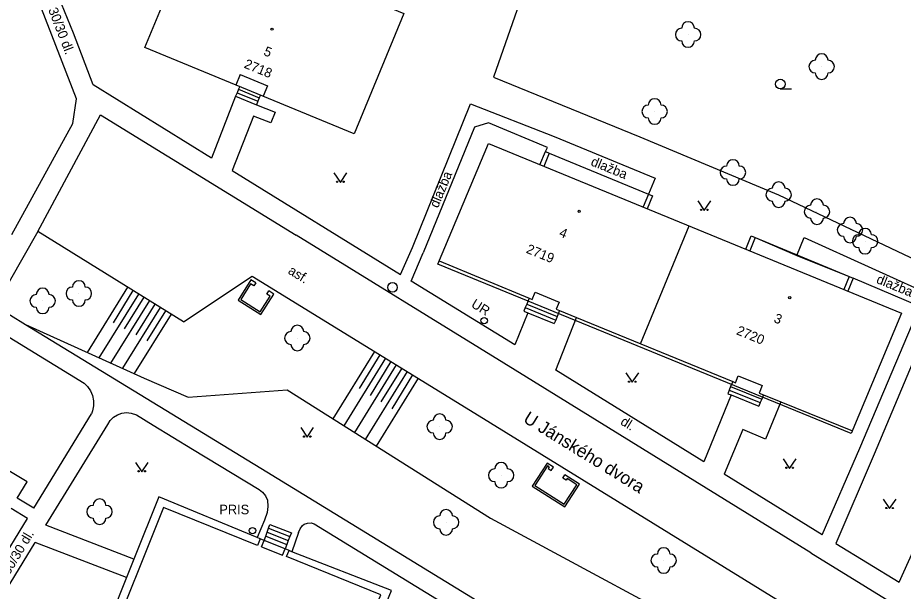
# Model space of a CAD drawing. Extents: x -584400 to -581602, y -1210894 to -1208793.
# Drawn here: x -582480.2 to -582410.9, y -1209985.8 to -1209940.8 of the extents above; entities that cross this region are included whole.
import ezdxf

# ---------------------------------------------------------------- set-up
doc = ezdxf.new("R2010")
doc.units = 0
for name, color, linetype in [('BUDOVY_MĚŘ', 7, 'Continuous'), ('MAP_ZN_BP', 7, 'Continuous'), ('NÁZVY_ULIC_TOK_SMĚR', 7, 'Continuous'), ('POMOC_POPIS', 7, 'Continuous'), ('ROZHRANÍ_PLOCH', 7, 'Continuous'), ('VÝŠKOPIS', 7, 'Continuous'), ('ZELEŇ', 7, 'Continuous'), ('ZN_BUDOV', 7, 'Continuous'), ('ZN_DOPLŇKOVÉ', 7, 'Continuous'), ('ZN_KULTUR', 7, 'Continuous'), ('Č_POPIS_EVID', 7, 'Continuous')]:
    doc.layers.add(name, color=color, linetype=linetype)

msp = doc.modelspace()

# ---------------------------------------------------------------- linework, layer by layer
at = {"layer": 'BUDOVY_MĚŘ'}
for points in [[(-582466.36, -1209933.74), (-582449.97, -1209940.52), (-582453.87, -1209949.94), (-582470.27, -1209943.18), (-582466.36, -1209933.74)], [(-582462.79, -1209945.29), (-582463.13, -1209946.12)], [(-582462.79, -1209945.29), (-582460.65, -1209946.17), (-582461, -1209947)], [(-582447.32, -1209960.14), (-582443.36, -1209950.7)], [(-582443.36, -1209950.7), (-582411.01, -1209963.98)], [(-582439.32, -1209952.36), (-582438.9, -1209951.32)], [(-582438.59, -1209951.45), (-582439.01, -1209952.49)], [(-582438.9, -1209951.32), (-582438.59, -1209951.45)], [(-582438.59, -1209951.45), (-582430.83, -1209954.66)], [(-582430.83, -1209954.66), (-582431.25, -1209955.67)], [(-582430.5, -1209954.79), (-582430.92, -1209955.81)], [(-582430.83, -1209954.66), (-582430.5, -1209954.79)], [(-582431.44, -1209966.4), (-582427.64, -1209957.15)], [(-582423.2, -1209958.97), (-582422.78, -1209957.94)], [(-582422.47, -1209958.07), (-582422.89, -1209959.1)], [(-582422.78, -1209957.94), (-582422.47, -1209958.07)], [(-582422.47, -1209958.07), (-582415.1, -1209961.12)], [(-582414.95, -1209973.43), (-582447.32, -1209960.14)], [(-582415.1, -1209961.12), (-582415.52, -1209962.13)], [(-582414.79, -1209961.25), (-582415.2, -1209962.26)], [(-582415.1, -1209961.12), (-582414.79, -1209961.25)], [(-582439.94, -1209962.92), (-582439.69, -1209962.34)], [(-582439.69, -1209962.34), (-582437.81, -1209963.12)], [(-582440.17, -1209962.82), (-582439.94, -1209962.92)], [(-582437.81, -1209963.12), (-582438.05, -1209963.69)], [(-582438.05, -1209963.69), (-582437.79, -1209963.79)], [(-582411.01, -1209963.98), (-582414.95, -1209973.43)], [(-582424.01, -1209969.44), (-582423.79, -1209968.9)], [(-582423.79, -1209968.9), (-582421.91, -1209969.67)], [(-582424.23, -1209969.35), (-582424.01, -1209969.44)], [(-582421.91, -1209969.67), (-582422.15, -1209970.25)], [(-582422.15, -1209970.25), (-582421.82, -1209970.38)], [(-582460.92, -1209981.8), (-582461.24, -1209981.68), (-582461.44, -1209982.19), (-582468.81, -1209979.21), (-582473.32, -1209990.5), (-582456.41, -1209997.29), (-582451.79, -1209986.06), (-582459.17, -1209983.07), (-582458.97, -1209982.59), (-582459.28, -1209982.46)], [(-582461.13, -1209982.31), (-582460.92, -1209981.8)], [(-582459.28, -1209982.46), (-582460.92, -1209981.8)], [(-582461.13, -1209982.31), (-582459.48, -1209982.95), (-582459.28, -1209982.46)]]:
    msp.add_lwpolyline(points, dxfattribs=at)
at = {"layer": 'MAP_ZN_BP'}
for radius in [0.375, 0.0005]:
    msp.add_circle((-582450.87, -1209961.971), radius, dxfattribs=at)
at = {"layer": 'ROZHRANÍ_PLOCH'}
for points in [[(-582480.69, -1209957.83), (-582475.89, -1209949.13), (-582475.61, -1209947.19), (-582479.16, -1209938), (-582506.68, -1209937.89), (-582506.72, -1209927.01), (-582507.45, -1209926.2), (-582528.2, -1209925.75), (-582529.35, -1209927.61)], [(-582475.85, -1209942.04), (-582477.49, -1209938.01)], [(-582463.15, -1209947), (-582465.04, -1209951.84), (-582474.3, -1209946.1), (-582475.85, -1209942.04)], [(-582463.03, -1209946.72), (-582463.15, -1209947)], [(-582462.92, -1209946.45), (-582463.03, -1209946.72)], [(-582462.83, -1209946.24), (-582462.92, -1209946.45)], [(-582461.41, -1209947.39), (-582461.52, -1209947.67)], [(-582461.3, -1209947.12), (-582461.41, -1209947.39)], [(-582461.21, -1209946.91), (-582461.3, -1209947.12)], [(-582461.52, -1209947.67), (-582460.05, -1209948.23), (-582460.4, -1209949.08), (-582461.75, -1209948.56), (-582463.43, -1209952.82), (-582450.24, -1209960.96)], [(-582449.31, -1209958.84), (-582444.77, -1209947.59), (-582438.2, -1209950.15), (-582430.3, -1209953.41), (-582430.83, -1209954.66)], [(-582478.65, -1209957.6), (-582473.73, -1209948.46), (-582458.42, -1209957.89)], [(-582438.9, -1209951.32), (-582438.74, -1209951), (-582443.36, -1209949.09), (-582444.46, -1209949.43), (-582448.47, -1209959.26)], [(-582478.65, -1209957.6), (-582481.97, -1209963.43), (-582479.6, -1209964.88)], [(-582467.24, -1209964.67), (-582478.65, -1209957.6)], [(-582418.11, -1209982.77), (-582442.15, -1209967.9), (-582458.42, -1209957.89)], [(-582422.47, -1209958.07), (-582419.2, -1209959.48), (-582418.63, -1209958.05), (-582408.04, -1209962.86), (-582413.15, -1209975.04)], [(-582450.24, -1209960.96), (-582449.31, -1209958.84)], [(-582449.41, -1209961.49), (-582448.47, -1209959.26)], [(-582447.22, -1209959.9), (-582440.17, -1209962.82)], [(-582419.2, -1209959.48), (-582415.1, -1209961.12)], [(-582491.99, -1209962.23), (-582491.53, -1209960.91), (-582491.42, -1209960.65), (-582491.23, -1209960.42), (-582490.99, -1209960.26), (-582490.72, -1209960.17), (-582490.43, -1209960.15), (-582490.09, -1209960.24), (-582475.02, -1209969.47), (-582474.74, -1209969.75), (-582474.51, -1209970.08), (-582474.36, -1209970.45), (-582474.28, -1209970.85), (-582474.28, -1209971.25), (-582474.36, -1209971.64), (-582474.45, -1209971.88)], [(-582467.24, -1209964.67), (-582461.85, -1209961.08), (-582444.76, -1209971.62), (-582420.5, -1209986.58)], [(-582414.26, -1209974.57), (-582409.58, -1209963.48), (-582414.79, -1209961.25)], [(-582441.28, -1209966.47), (-582449.41, -1209961.49)], [(-582460.44, -1209962.66), (-582460.7, -1209962.5), (-582460.55, -1209962.24)], [(-582440.36, -1209963.28), (-582440.47, -1209963.56)], [(-582440.17, -1209962.82), (-582440.36, -1209963.28)], [(-582440.26, -1209963.97), (-582441.28, -1209966.47)], [(-582440.47, -1209963.56), (-582440.59, -1209963.84)], [(-582437.79, -1209963.79), (-582437.98, -1209964.25)], [(-582437.79, -1209963.79), (-582436.45, -1209964.34)], [(-582438.09, -1209964.53), (-582438.2, -1209964.81)], [(-582437.98, -1209964.25), (-582438.09, -1209964.53)], [(-582438.08, -1209968.45), (-582436.45, -1209964.34)], [(-582436.45, -1209964.34), (-582424.23, -1209969.35)], [(-582479.6, -1209964.88), (-582460.71, -1209976.42), (-582440.57, -1209988.79), (-582422.87, -1209999.65), (-582407.77, -1210008.89), (-582386.02, -1210022.2), (-582387.55, -1210024.84)], [(-582426.48, -1209975.64), (-582438.08, -1209968.45)], [(-582424.23, -1209969.35), (-582424.39, -1209969.74)], [(-582424.5, -1209970.02), (-582424.61, -1209970.3), (-582424.36, -1209970.4)], [(-582424.39, -1209969.74), (-582424.5, -1209970.02)], [(-582424.36, -1209970.4), (-582426.48, -1209975.64)], [(-582420.45, -1209970.94), (-582421.65, -1209973.86), (-582423.43, -1209973.12), (-582424.89, -1209976.61)], [(-582422.07, -1209971), (-582422.19, -1209971.28)], [(-582421.96, -1209970.72), (-582422.07, -1209971)], [(-582421.82, -1209970.38), (-582421.96, -1209970.72)], [(-582421.82, -1209970.38), (-582420.45, -1209970.94)], [(-582420.45, -1209970.94), (-582414.86, -1209973.21)], [(-582478.95, -1209979.26), (-582474.45, -1209971.88)], [(-582471.12, -1209983.26), (-582478.01, -1209980.6), (-582473.17, -1209972.71), (-582472.97, -1209972.4), (-582472.71, -1209972.14), (-582472.4, -1209971.95), (-582472.06, -1209971.83), (-582471.69, -1209971.78), (-582471.33, -1209971.82), (-582470.91, -1209971.97), (-582469.6, -1209972.77), (-582466.53, -1209974.65), (-582461.32, -1209977.8), (-582461.04, -1209978.02), (-582460.81, -1209978.3), (-582460.65, -1209978.65), (-582460.63, -1209979.13), (-582460.69, -1209979.61), (-582460.89, -1209980.2), (-582461.47, -1209981.58)], [(-582478.95, -1209979.26), (-582480.25, -1209978.48), (-582479.48, -1209977.2), (-582483.8, -1209974.62)], [(-582417.22, -1209981.36), (-582414.26, -1209974.57)], [(-582413.15, -1209975.04), (-582416.14, -1209982.03)], [(-582417.22, -1209981.36), (-582424.89, -1209976.61)], [(-582461.47, -1209981.58), (-582469.17, -1209978.37), (-582471.12, -1209983.26)], [(-582486.44, -1209991.53), (-582479.45, -1209980.07), (-582480.74, -1209979.3)], [(-582458.23, -1209981.17), (-582458.1, -1209980.88), (-582457.91, -1209980.63), (-582457.78, -1209980.52), (-582457.52, -1209980.44), (-582457.25, -1209980.43), (-582457, -1209980.5), (-582442.24, -1209989.55), (-582442.01, -1209989.77), (-582441.85, -1209990.05), (-582441.77, -1209990.35), (-582441.76, -1209990.66), (-582441.83, -1209990.97), (-582441.97, -1209991.23)], [(-582458.23, -1209981.17), (-582458.74, -1209982.68)], [(-582484.87, -1209991.8), (-582478.84, -1209981.96)], [(-582471.7, -1209984.71), (-582478.84, -1209981.96)], [(-582461.24, -1209981.68), (-582461.47, -1209981.58)], [(-582416.14, -1209982.03), (-582411.18, -1209985.08)], [(-582458.74, -1209982.68), (-582458.97, -1209982.59)], [(-582456.87, -1209997.79), (-582456.06, -1209998.12), (-582450.96, -1209985.72), (-582458.74, -1209982.68)], [(-582418.11, -1209982.77), (-582400.66, -1209993.54), (-582384.53, -1210003.39), (-582368.64, -1210013.24)], [(-582411.18, -1209985.08), (-582410.1, -1209982.63)], [(-582471.12, -1209983.26), (-582471.7, -1209984.71)], [(-582471.7, -1209984.71), (-582474.15, -1209990.86), (-582473.32, -1209991.19)]]:
    msp.add_lwpolyline(points, dxfattribs=at)
at = {"layer": 'VÝŠKOPIS'}
for points in [[(-582471.61, -1209961.96), (-582474.78, -1209967.07)], [(-582470.76, -1209962.49), (-582473.86, -1209967.48)], [(-582471.19, -1209962.22), (-582472.75, -1209964.75)], [(-582469.91, -1209963.01), (-582472.94, -1209967.9)], [(-582470.34, -1209962.75), (-582471.87, -1209965.22)], [(-582469.49, -1209963.28), (-582470.98, -1209965.69)], [(-582469.06, -1209963.54), (-582472.02, -1209968.31)], [(-582468.21, -1209964.07), (-582471.1, -1209968.73)], [(-582468.64, -1209963.8), (-582470.1, -1209966.16)], [(-582479.6, -1209964.88), (-582470.31, -1209969.09), (-582466.87, -1209970.57), (-582459.13, -1209970.01), (-582443.2, -1209980.05), (-582423.55, -1209990.66), (-582403.13, -1210001.32), (-582402.46, -1210001.67), (-582388.4, -1210009.72), (-582377.41, -1210015.59), (-582368.83, -1210019.58), (-582367.36, -1210019.62), (-582364.33, -1210020.86)], [(-582452.27, -1209966.99), (-582455.53, -1209972.28)], [(-582451.42, -1209967.51), (-582454.69, -1209972.81)], [(-582451.85, -1209967.25), (-582453.48, -1209969.9)], [(-582450.57, -1209968.04), (-582453.84, -1209973.34)], [(-582451, -1209967.77), (-582452.63, -1209970.43)], [(-582449.72, -1209968.56), (-582453, -1209973.88)], [(-582450.14, -1209968.3), (-582451.78, -1209970.95)], [(-582449.29, -1209968.82), (-582450.93, -1209971.48)], [(-582448.87, -1209969.09), (-582452.15, -1209974.41)]]:
    msp.add_lwpolyline(points, dxfattribs=at)
at = {"layer": 'ZELEŇ'}
msp.add_lwpolyline([(-582436.72, -1209927.64), (-582442.95, -1209945.51), (-582431.5, -1209950.17), (-582420.63, -1209954.71), (-582403.11, -1209963.06), (-582400.98, -1209957.39), (-582400.57, -1209953.27)], dxfattribs=at)
for centre in [(-582427.72, -1209942.16), (-582417.26, -1209944.67), (-582430.34, -1209948.19), (-582424.21, -1209952.97), (-582420.63, -1209954.71), (-582417.63, -1209956.04), (-582415.04, -1209957.47), (-582413.86, -1209958.35), (-582475.43, -1209962.45), (-582478.26, -1209963.03), (-582458.32, -1209965.94), (-582447.18, -1209972.88), (-582442.36, -1209976.69), (-582473.81, -1209979.55), (-582446.67, -1209980.38), (-582429.63, -1209983.37)]:
    msp.add_circle(centre, 0.0005, dxfattribs=at)
for centre, start, end in [((-582427.72, -1209941.66), 0, 179.99999), ((-582428.22, -1209942.16), 89.99999, 269.99999), ((-582427.22, -1209942.16), 270, 89.99999), ((-582427.72, -1209942.66), 179.99999, 359.99999), ((-582417.26, -1209944.17), 0, 179.99999), ((-582417.76, -1209944.67), 89.99999, 269.99999), ((-582416.76, -1209944.67), 270, 89.99999), ((-582417.26, -1209945.17), 179.99999, 359.99999), ((-582430.34, -1209947.69), 0, 179.99999), ((-582430.84, -1209948.19), 89.99999, 269.99999), ((-582429.84, -1209948.19), 270, 89.99999), ((-582430.34, -1209948.69), 179.99999, 359.99999), ((-582424.21, -1209952.47), 0, 179.99999), ((-582424.71, -1209952.97), 89.99999, 269.99999), ((-582423.71, -1209952.97), 270, 89.99999), ((-582424.21, -1209953.47), 179.99999, 359.99999), ((-582421.13, -1209954.71), 89.99999, 269.99999), ((-582420.63, -1209954.21), 0, 179.99999), ((-582420.13, -1209954.71), 270, 89.99999), ((-582417.63, -1209955.54), 0, 179.99999), ((-582420.63, -1209955.21), 179.99999, 359.99999), ((-582418.13, -1209956.04), 89.99999, 269.99999), ((-582417.13, -1209956.04), 270, 89.99999), ((-582417.63, -1209956.54), 179.99999, 359.99999), ((-582415.54, -1209957.47), 89.99999, 269.99999), ((-582415.04, -1209956.97), 0, 179.99999), ((-582414.54, -1209957.47), 270, 89.99999), ((-582413.86, -1209957.85), 0, 179.99999), ((-582415.04, -1209957.97), 179.99999, 359.99999), ((-582414.36, -1209958.35), 89.99999, 269.99999), ((-582413.36, -1209958.35), 270, 89.99999), ((-582413.86, -1209958.85), 179.99999, 359.99999), ((-582475.93, -1209962.45), 89.99999, 269.99999), ((-582475.43, -1209961.95), 0, 179.99999), ((-582474.93, -1209962.45), 270, 89.99999), ((-582478.76, -1209963.03), 89.99999, 269.99999), ((-582478.26, -1209962.53), 0, 179.99999), ((-582477.76, -1209963.03), 270, 89.99999), ((-582475.43, -1209962.95), 179.99999, 359.99999), ((-582478.26, -1209963.53), 179.99999, 359.99999), ((-582458.82, -1209965.94), 89.99999, 269.99999), ((-582458.32, -1209965.44), 0, 179.99999), ((-582457.82, -1209965.94), 270, 89.99999), ((-582458.32, -1209966.44), 179.99999, 359.99999), ((-582447.68, -1209972.88), 89.99999, 269.99999), ((-582447.18, -1209972.38), 0, 179.99999), ((-582446.68, -1209972.88), 270, 89.99999), ((-582447.18, -1209973.38), 179.99999, 359.99999), ((-582442.36, -1209976.19), 0, 179.99999), ((-582442.86, -1209976.69), 89.99999, 269.99999), ((-582441.86, -1209976.69), 270, 89.99999), ((-582442.36, -1209977.19), 179.99999, 359.99999), ((-582473.81, -1209979.05), 0, 179.99999), ((-582474.31, -1209979.55), 89.99999, 269.99999), ((-582473.31, -1209979.55), 270, 89.99999), ((-582447.17, -1209980.38), 89.99999, 269.99999), ((-582446.67, -1209979.88), 0, 179.99999), ((-582446.17, -1209980.38), 270, 89.99999), ((-582473.81, -1209980.05), 179.99999, 359.99999), ((-582446.67, -1209980.88), 179.99999, 359.99999), ((-582429.63, -1209982.87), 0, 179.99999), ((-582430.13, -1209983.37), 89.99999, 269.99999), ((-582429.13, -1209983.37), 270, 89.99999), ((-582429.63, -1209983.87), 179.99999, 359.99999)]:
    msp.add_arc(centre, 0.5, start, end, dxfattribs=at)
at = {"layer": 'ZN_BUDOV'}
for centre in [(-582460.3, -1209941.74), (-582436.25, -1209956.02), (-582419.76, -1209962.77)]:
    msp.add_circle(centre, 0.0875, dxfattribs=at)
at = {"layer": 'ZN_DOPLŇKOVÉ'}
for points in [[(-582463.03, -1209946.72), (-582461.41, -1209947.39)], [(-582462.92, -1209946.45), (-582461.3, -1209947.12)], [(-582463.15, -1209947), (-582461.52, -1209947.67)], [(-582461.56, -1209961.61), (-582461.95, -1209961.37), (-582462.96, -1209962.97), (-582461.19, -1209964.09), (-582460.15, -1209962.49), (-582460.55, -1209962.24)], [(-582461.56, -1209961.61), (-582461.72, -1209961.86), (-582461.98, -1209961.7), (-582462.75, -1209962.93), (-582461.23, -1209963.89), (-582460.44, -1209962.66)], [(-582440.36, -1209963.28), (-582437.98, -1209964.25)], [(-582440.59, -1209963.84), (-582440.26, -1209963.97)], [(-582440.47, -1209963.56), (-582438.09, -1209964.53)], [(-582440.26, -1209963.97), (-582438.2, -1209964.81)], [(-582424.5, -1209970.02), (-582422.07, -1209971)], [(-582424.39, -1209969.74), (-582421.96, -1209970.72)], [(-582424.36, -1209970.4), (-582422.19, -1209971.28)], [(-582438.61, -1209976.04), (-582438.69, -1209976.16), (-582438.44, -1209976.33), (-582438.27, -1209976.07), (-582438.77, -1209975.75), (-582439.92, -1209977.55), (-582437.38, -1209979.16), (-582436.23, -1209977.39), (-582437.37, -1209976.66)], [(-582438.61, -1209976.04), (-582438.72, -1209975.96), (-582439.71, -1209977.5), (-582437.42, -1209978.95), (-582436.44, -1209977.44), (-582437.19, -1209976.95), (-582437.28, -1209977.07), (-582437.53, -1209976.91), (-582437.37, -1209976.66)], [(-582460.58, -1209980.85), (-582460.47, -1209980.54), (-582458.79, -1209981.2), (-582458.91, -1209981.5)], [(-582460.8, -1209981.47), (-582460.69, -1209981.16)], [(-582460.69, -1209981.16), (-582460.58, -1209980.85)], [(-582460.69, -1209981.16), (-582459.03, -1209981.81)], [(-582460.58, -1209980.85), (-582458.91, -1209981.5)], [(-582460.92, -1209981.8), (-582460.8, -1209981.47)], [(-582460.8, -1209981.47), (-582459.15, -1209982.12)], [(-582459.03, -1209981.81), (-582459.15, -1209982.12)], [(-582458.91, -1209981.5), (-582459.03, -1209981.81)], [(-582459.15, -1209982.12), (-582459.28, -1209982.46)]]:
    msp.add_lwpolyline(points, dxfattribs=at)
for centre, radius in [((-582443.69, -1209964.58), 0.25), ((-582443.69, -1209964.58), 0.0005), ((-582461.83, -1209981.03), 0.25), ((-582461.83, -1209981.03), 0.0005)]:
    msp.add_circle(centre, radius, dxfattribs=at)
at = {"layer": 'ZN_KULTUR'}
msp.add_line((-582420.5, -1209946.415), (-582419.625, -1209946.415), dxfattribs=at)
for points in [[(-582455.45, -1209952.99), (-582454.95, -1209953.74), (-582454.45, -1209952.99)], [(-582426.95, -1209955.2), (-582426.45, -1209955.95), (-582425.95, -1209955.2)], [(-582432.59, -1209968.66), (-582432.09, -1209969.41), (-582431.59, -1209968.66)], [(-582458.05, -1209972.96), (-582457.55, -1209973.71), (-582457.05, -1209972.96)], [(-582471, -1209975.68), (-582470.5, -1209976.43), (-582470, -1209975.68)], [(-582420.27, -1209975.4), (-582419.77, -1209976.15), (-582419.27, -1209975.4)], [(-582412.44, -1209978.56), (-582411.94, -1209979.31), (-582411.44, -1209978.56)]]:
    msp.add_lwpolyline(points, dxfattribs=at)
for centre, radius in [((-582420.5, -1209946.04), 0.375), ((-582455.2, -1209953.69), 0.05), ((-582454.7, -1209953.69), 0.05), ((-582426.7, -1209955.9), 0.05), ((-582426.2, -1209955.9), 0.05), ((-582432.34, -1209969.36), 0.05), ((-582431.84, -1209969.36), 0.05), ((-582457.8, -1209973.66), 0.05), ((-582457.3, -1209973.66), 0.05), ((-582470.75, -1209976.38), 0.05), ((-582470.25, -1209976.38), 0.05), ((-582420.02, -1209976.1), 0.05), ((-582419.52, -1209976.1), 0.05), ((-582412.19, -1209979.26), 0.05), ((-582411.69, -1209979.26), 0.05)]:
    msp.add_circle(centre, radius, dxfattribs=at)

# ---------------------------------------------------------------- texts
at = {"layer": 'NÁZVY_ULIC_TOK_SMĚR'}
msp.add_text('U Jánského dvora', height=1, rotation=328.33639, dxfattribs=at).set_placement((-582440.7, -1209972.48))
at = {"layer": 'POMOC_POPIS'}
for s, rotation, p in [('30/30 dl.', 291.13733, (-582477.84, -1209940.21)), ('dlažba', 337.86783, (-582435.4, -1209952.39)), ('dlažba', 67.43782, (-582447.31, -1209955.8)), ('asf.', 328.33639, (-582459.11, -1209960.85)), ('dlažba', 337.86783, (-582413.04, -1209961.61)), ('UR', 328.51177, (-582444.77, -1209963.47)), ('dl.', 328.25594, (-582433.08, -1209972.67)), ('30/30 dl.', 59.18431, (-582480.88, -1209984.56))]:
    msp.add_text(s, height=0.75, rotation=rotation, dxfattribs=at).set_placement(p)
msp.add_text('PRIS', height=0.75, dxfattribs=at).set_placement((-582464.43, -1209979.75))
at = {"layer": 'Č_POPIS_EVID'}
for s, rotation, p in [('5', 337.61916, (-582461.02, -1209943.75)), ('2718', 337.61916, (-582462.55, -1209944.74)), ('4', 337.65852, (-582437.88, -1209957.95)), ('2719', 337.65852, (-582440.46, -1209959.24)), ('3', 337.65852, (-582421.07, -1209964.67)), ('2720', 337.65852, (-582424, -1209965.63))]:
    msp.add_text(s, height=0.75, rotation=rotation, dxfattribs=at).set_placement(p)

doc.saveas('drawing.dxf')
